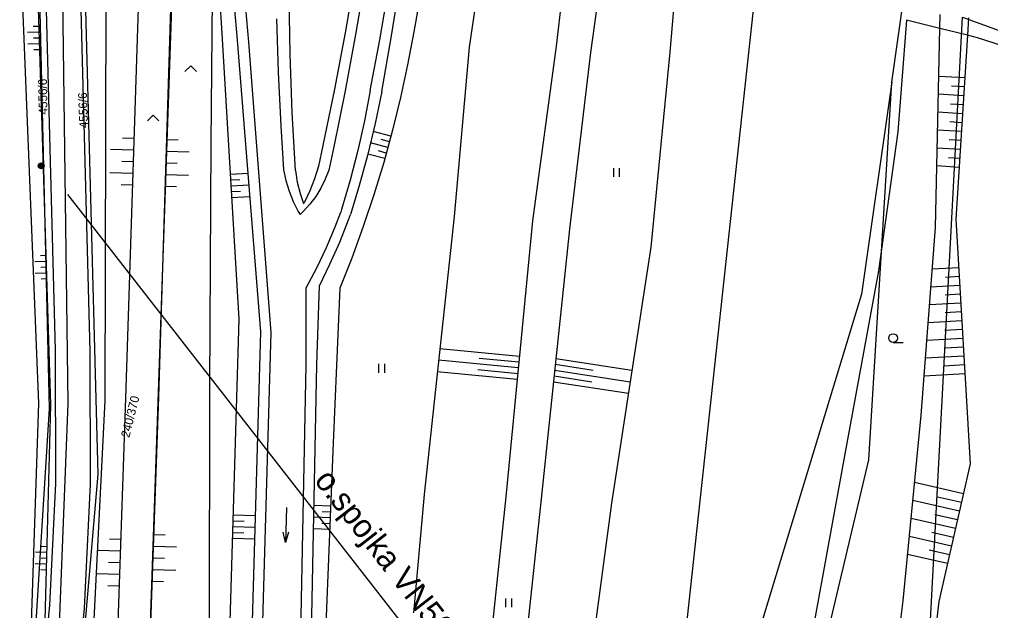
# Model space of a CAD drawing. Extents: x -540150 to -533593, y -1185082 to -1180066.
# Drawn here: x -534478 to -534394.8, y -1182209.4 to -1182158.7 of the extents above; entities that cross this region are included whole.
import ezdxf

# ---------------------------------------------------------------- set-up
doc = ezdxf.new("R2010")
doc.units = 0
for name, color, linetype in [('KN_HRAN_PARCEL', 7, 'Continuous'), ('KN_PARC_Č', 7, 'Continuous'), ('Vrstva 11', 7, 'Continuous'), ('Vrstva 14', 7, 'Continuous'), ('Vrstva 15', 7, 'Continuous'), ('Vrstva 25', 7, 'Continuous'), ('Vrstva 36', 7, 'Continuous'), ('Vrstva 45', 7, 'Continuous'), ('Vrstva 52', 7, 'Continuous'), ('Vrstva 54', 7, 'Continuous'), ('Vrstva 7', 7, 'Continuous')]:
    doc.layers.add(name, color=color, linetype=linetype)

msp = doc.modelspace()

# ---------------------------------------------------------------- linework, layer by layer
at = {"layer": 'KN_HRAN_PARCEL'}
for p, q in [((-534421.778, -1182219.252), (-534408.618, -1182098.202)), ((-534467.198, -1182221.652), (-534463.838, -1182124.822)), ((-534473.118, -1182130.382), (-534471.328, -1182197.652)), ((-534474.948, -1182187.032), (-534475.918, -1182150.502)), ((-534472.968, -1182150.372), (-534471.998, -1182187.112)), ((-534475.478, -1182192.022), (-534476.328, -1182154.872)), ((-534403.248, -1182164.022), (-534402.188, -1182156.592)), ((-534401.398, -1182237.872), (-534397.168, -1182158.452)), ((-534397.168, -1182158.452), (-534367.868, -1182169.302)), ((-534403.248, -1182164.022), (-534405.848, -1182182.212)), ((-534405.208, -1182196.422), (-534403.248, -1182164.022)), ((-534405.848, -1182182.212), (-534417.518, -1182220.632)), ((-534474.918, -1182198.452), (-534474.948, -1182187.032)), ((-534471.998, -1182187.112), (-534471.968, -1182198.502)), ((-534477.728, -1182227.922), (-534475.478, -1182192.022)), ((-534418.168, -1182251.212), (-534405.208, -1182196.422)), ((-534471.328, -1182197.652), (-534474.078, -1182229.432)), ((-534475.438, -1182208.892), (-534474.918, -1182198.452)), ((-534471.968, -1182198.502), (-534472.488, -1182209.152)), ((-534476.408, -1182219.082), (-534475.438, -1182208.892)), ((-534472.488, -1182209.152), (-534473.468, -1182219.462))]:
    msp.add_line(p, q, dxfattribs=at)
at = {"layer": 'Vrstva 11'}
for p, q in [((-534473.858, -1182191.582), (-534474.408, -1182150.582)), ((-534470.688, -1182191.342), (-534470.588, -1182151.672)), ((-534454.832, -1182161.633), (-534454.934, -1182156.635)), ((-534457.358, -1182185.452), (-534459.338, -1182160.442)), ((-534448.94, -1182173.017), (-534449.648, -1182175.382)), ((-534452.558, -1182188.242), (-534452.328, -1182181.492)), ((-534458.358, -1182221.182), (-534457.358, -1182185.452)), ((-534453.008, -1182211.722), (-534452.558, -1182188.242)), ((-534475.048, -1182221.092), (-534473.858, -1182191.582)), ((-534472.198, -1182221.212), (-534470.688, -1182191.342))]:
    msp.add_line(p, q, dxfattribs=at)
for points in [[(-534459.338, -1182160.442), (-534459.603, -1182157.51), (-534459.788, -1182154.572), (-534459.893, -1182151.629)], [(-534449.297, -1182154.962), (-534450.127, -1182159.809), (-534451.035, -1182164.642)], [(-534446.978, -1182164.842), (-534446.14, -1182160.056), (-534445.38, -1182155.256)], [(-534454.388, -1182171.622), (-534454.65, -1182166.629), (-534454.832, -1182161.633)], [(-534451.035, -1182164.642), (-534452.022, -1182169.459), (-534452.408, -1182171.242)], [(-534446.978, -1182164.842), (-534447.554, -1182167.585), (-534448.208, -1182170.311), (-534448.94, -1182173.017)], [(-534454.388, -1182171.622), (-534454.22, -1182172.604), (-534453.974, -1182173.569), (-534453.678, -1182174.442)], [(-534452.408, -1182171.242), (-534452.744, -1182172.312), (-534453.155, -1182173.356), (-534453.639, -1182174.368), (-534453.678, -1182174.442)], [(-534452.328, -1182181.492), (-534451.419, -1182179.641), (-534450.582, -1182177.757), (-534449.818, -1182175.841), (-534449.648, -1182175.382)]]:
    msp.add_lwpolyline(points, dxfattribs=at)
at = {"layer": 'Vrstva 14'}
for p, q in [((-534436.278, -1182139.232), (-534439.478, -1182161.022)), ((-534429.678, -1182140.202), (-534432.018, -1182160.932)), ((-534426.198, -1182140.932), (-534429.078, -1182161.482)), ((-534420.608, -1182141.472), (-534422.278, -1182161.472)), ((-534478.048, -1182150.542), (-534476.408, -1182191.602)), ((-534475.348, -1182191.712), (-534476.638, -1182150.592)), ((-534468.918, -1182191.142), (-534467.638, -1182151.252)), ((-534464.898, -1182151.162), (-534466.128, -1182191.012)), ((-534461.468, -1182152.192), (-534461.638, -1182169.252)), ((-534399.131, -1182159.424), (-534399.106, -1182158.227)), ((-534396.672, -1182158.503), (-534396.766, -1182160.013)), ((-534455.99, -1182158.589), (-534455.853, -1182163.18)), ((-534459.198, -1182184.372), (-534460.658, -1182159.852)), ((-534444.221, -1182159.723), (-534444.768, -1182162.542)), ((-534399.494, -1182176.5), (-534399.131, -1182159.424)), ((-534396.766, -1182160.013), (-534397.748, -1182175.78)), ((-534456.458, -1182185.512), (-534458.368, -1182160.592)), ((-534439.478, -1182161.022), (-534440.778, -1182175.562)), ((-534432.018, -1182160.932), (-534434.058, -1182175.932)), ((-534429.078, -1182161.482), (-534430.878, -1182176.632)), ((-534422.278, -1182161.472), (-534423.898, -1182178.182)), ((-534461.638, -1182169.252), (-534461.738, -1182190.142)), ((-534440.778, -1182175.562), (-534443.348, -1182199.402)), ((-534434.058, -1182175.932), (-534436.338, -1182199.602)), ((-534397.748, -1182175.78), (-534396.514, -1182196.773)), ((-534430.878, -1182176.632), (-534433.298, -1182199.772)), ((-534400.738, -1182192.592), (-534399.494, -1182176.5)), ((-534423.898, -1182178.182), (-534427.268, -1182200.142)), ((-534449.552, -1182179.126), (-534450.578, -1182181.712)), ((-534453.448, -1182188.272), (-534453.448, -1182181.672)), ((-534450.578, -1182181.712), (-534451.138, -1182194.952)), ((-534460.318, -1182221.002), (-534459.198, -1182184.372)), ((-534457.498, -1182221.522), (-534456.458, -1182185.512)), ((-534453.918, -1182211.692), (-534453.448, -1182188.272)), ((-534461.738, -1182190.142), (-534461.828, -1182225.542)), ((-534466.128, -1182191.012), (-534467.198, -1182221.652)), ((-534476.408, -1182191.602), (-534477.408, -1182221.402)), ((-534476.108, -1182220.832), (-534475.348, -1182191.712)), ((-534469.958, -1182221.152), (-534468.918, -1182191.142)), ((-534402.27, -1182208.515), (-534400.738, -1182192.592)), ((-534451.138, -1182194.952), (-534452.088, -1182218.662)), ((-534396.514, -1182196.773), (-534399.206, -1182208.565)), ((-534443.348, -1182199.402), (-534444.248, -1182209.552)), ((-534436.338, -1182199.602), (-534438.198, -1182217.062)), ((-534433.298, -1182199.772), (-534435.188, -1182217.372)), ((-534427.268, -1182200.142), (-534429.678, -1182217.952)), ((-534404.266, -1182224.407), (-534402.27, -1182208.515)), ((-534399.206, -1182208.565), (-534401.205, -1182225.194))]:
    msp.add_line(p, q, dxfattribs=at)
for points in [[(-534460.658, -1182159.852), (-534460.865, -1182156.675), (-534460.991, -1182153.494), (-534461.038, -1182150.31)], [(-534458.368, -1182160.592), (-534458.645, -1182157.676), (-534458.843, -1182154.754), (-534458.961, -1182151.827)], [(-534442.924, -1182151.903), (-534443.533, -1182155.819), (-534444.221, -1182159.723)], [(-534448.398, -1182155.109), (-534449.219, -1182159.947), (-534450.12, -1182164.771)], [(-534447.968, -1182164.762), (-534447.144, -1182160.404), (-534446.398, -1182156.033)], [(-534444.768, -1182162.542), (-534445.372, -1182165.358), (-534446.055, -1182168.156), (-534446.814, -1182170.934)], [(-534455.853, -1182163.18), (-534455.636, -1182167.768), (-534455.398, -1182171.542)], [(-534450.12, -1182164.771), (-534451.098, -1182169.58), (-534451.528, -1182171.572)], [(-534447.968, -1182164.762), (-534448.464, -1182167.34), (-534449.038, -1182169.902), (-534449.69, -1182172.446)], [(-534446.814, -1182170.934), (-534447.651, -1182173.689), (-534448.564, -1182176.421), (-534449.552, -1182179.126)], [(-534455.398, -1182171.542), (-534455.196, -1182172.473), (-534454.916, -1182173.383), (-534454.561, -1182174.267), (-534454.133, -1182175.118), (-534453.988, -1182175.372)], [(-534451.528, -1182171.572), (-534451.827, -1182172.358), (-534452.2, -1182173.113), (-534452.642, -1182173.829), (-534453.151, -1182174.499), (-534453.72, -1182175.118), (-534453.988, -1182175.372)], [(-534449.69, -1182172.446), (-534450.419, -1182174.968), (-534450.488, -1182175.192)], [(-534453.448, -1182181.672), (-534452.548, -1182179.961), (-534451.72, -1182178.214), (-534450.965, -1182176.435), (-534450.488, -1182175.192)]]:
    msp.add_lwpolyline(points, dxfattribs=at)
at = {"layer": 'Vrstva 15'}
for p, q in [((-534476.366, -1182159.254), (-534476.866, -1182159.27)), ((-534476.351, -1182159.754), (-534477.35, -1182159.786)), ((-534476.319, -1182160.754), (-534477.319, -1182160.785)), ((-534476.335, -1182160.254), (-534476.835, -1182160.27)), ((-534476.304, -1182161.254), (-534476.803, -1182161.269)), ((-534396.994, -1182163.674), (-534399.219, -1182163.535)), ((-534397.042, -1182164.44), (-534398.138, -1182164.372)), ((-534397.09, -1182165.207), (-534399.251, -1182165.073)), ((-534397.137, -1182165.974), (-534398.202, -1182165.907)), ((-534397.185, -1182166.741), (-534399.284, -1182166.61)), ((-534397.233, -1182167.507), (-534398.267, -1182167.443)), ((-534446.194, -1182168.665), (-534447.706, -1182168.252)), ((-534397.281, -1182168.274), (-534399.317, -1182168.147)), ((-534468.204, -1182168.872), (-534469.203, -1182168.84)), ((-534465.447, -1182168.947), (-534464.448, -1182168.978)), ((-534446.458, -1182169.629), (-534447.938, -1182169.225)), ((-534446.326, -1182169.147), (-534447.016, -1182168.958)), ((-534397.328, -1182169.041), (-534398.331, -1182168.978)), ((-534468.236, -1182169.872), (-534470.235, -1182169.807)), ((-534465.478, -1182169.946), (-534463.479, -1182170.008)), ((-534446.721, -1182170.594), (-534448.179, -1182170.195)), ((-534446.59, -1182170.112), (-534447.262, -1182169.928)), ((-534397.376, -1182169.807), (-534399.349, -1182169.684)), ((-534468.268, -1182170.871), (-534469.267, -1182170.839)), ((-534465.509, -1182170.946), (-534464.509, -1182170.977)), ((-534397.424, -1182170.574), (-534398.395, -1182170.513)), ((-534468.3, -1182171.87), (-534470.299, -1182171.806)), ((-534459.939, -1182171.924), (-534458.436, -1182171.835)), ((-534397.472, -1182171.341), (-534399.382, -1182171.222)), ((-534465.54, -1182171.946), (-534463.541, -1182172.007)), ((-534459.909, -1182172.423), (-534459.153, -1182172.378)), ((-534468.332, -1182172.87), (-534469.332, -1182172.838)), ((-534465.571, -1182172.945), (-534464.571, -1182172.976)), ((-534459.88, -1182172.922), (-534458.357, -1182172.831)), ((-534459.85, -1182173.421), (-534459.084, -1182173.376)), ((-534459.82, -1182173.921), (-534458.278, -1182173.829)), ((-534475.749, -1182178.903), (-534476.249, -1182178.919)), ((-534475.734, -1182179.403), (-534476.733, -1182179.435)), ((-534475.718, -1182179.903), (-534476.218, -1182179.919)), ((-534397.503, -1182179.947), (-534399.771, -1182180.08)), ((-534475.702, -1182180.403), (-534476.702, -1182180.434)), ((-534475.687, -1182180.903), (-534476.186, -1182180.918)), ((-534397.459, -1182180.704), (-534398.644, -1182180.774)), ((-534397.414, -1182181.461), (-534399.889, -1182181.607)), ((-534397.37, -1182182.218), (-534398.659, -1182182.294)), ((-534397.325, -1182182.976), (-534400.007, -1182183.133)), ((-534397.281, -1182183.733), (-534398.673, -1182183.815)), ((-534397.236, -1182184.49), (-534400.125, -1182184.66)), ((-534397.147, -1182186.005), (-534400.243, -1182186.187)), ((-534397.191, -1182185.247), (-534398.688, -1182185.335)), ((-534397.102, -1182186.762), (-534398.702, -1182186.856)), ((-534435.177, -1182187.551), (-534442, -1182186.894)), ((-534435.225, -1182188.049), (-534438.639, -1182187.72)), ((-534397.058, -1182187.519), (-534400.361, -1182187.713)), ((-534435.273, -1182188.547), (-534442.107, -1182187.888)), ((-534428.846, -1182188.757), (-534432.095, -1182188.258)), ((-534425.522, -1182188.762), (-534432.042, -1182187.761)), ((-534397.013, -1182188.276), (-534398.717, -1182188.376)), ((-534435.369, -1182189.542), (-534442.214, -1182188.883)), ((-534435.321, -1182189.044), (-534438.741, -1182188.715)), ((-534428.974, -1182189.749), (-534432.199, -1182189.254)), ((-534425.673, -1182189.75), (-534432.146, -1182188.757)), ((-534396.969, -1182189.034), (-534400.479, -1182189.24)), ((-534425.825, -1182190.738), (-534432.25, -1182189.752)), ((-534397.098, -1182199.332), (-534401.294, -1182198.374)), ((-534397.44, -1182200.828), (-534401.442, -1182199.914)), ((-534397.269, -1182200.08), (-534399.319, -1182199.612)), ((-534451.357, -1182200.407), (-534452.79, -1182200.349)), ((-534451.377, -1182200.906), (-534452.088, -1182200.878)), ((-534459.726, -1182201.648), (-534458.77, -1182201.677)), ((-534459.711, -1182201.148), (-534457.799, -1182201.206)), ((-534451.397, -1182201.406), (-534452.809, -1182201.349)), ((-534451.417, -1182201.905), (-534452.118, -1182201.877)), ((-534397.781, -1182202.324), (-534401.591, -1182201.455)), ((-534397.611, -1182201.576), (-534399.564, -1182201.13)), ((-534459.757, -1182202.647), (-534458.799, -1182202.676)), ((-534459.742, -1182202.147), (-534457.827, -1182202.206)), ((-534451.437, -1182202.405), (-534452.828, -1182202.349)), ((-534397.952, -1182203.073), (-534399.808, -1182202.649)), ((-534469.338, -1182203.266), (-534470.337, -1182203.232)), ((-534466.54, -1182202.819), (-534465.541, -1182202.854)), ((-534459.772, -1182203.147), (-534457.855, -1182203.206)), ((-534398.123, -1182203.821), (-534401.739, -1182202.995)), ((-534475.679, -1182204.379), (-534476.679, -1182204.353)), ((-534475.666, -1182203.879), (-534476.166, -1182203.866)), ((-534469.372, -1182204.266), (-534471.371, -1182204.196)), ((-534466.575, -1182203.819), (-534464.576, -1182203.888)), ((-534398.294, -1182204.569), (-534400.053, -1182204.167)), ((-534475.692, -1182204.879), (-534476.192, -1182204.866)), ((-534466.61, -1182204.818), (-534465.611, -1182204.853)), ((-534398.465, -1182205.317), (-534401.887, -1182204.536)), ((-534475.705, -1182205.379), (-534476.705, -1182205.353)), ((-534475.718, -1182205.879), (-534476.218, -1182205.866)), ((-534469.407, -1182205.265), (-534470.406, -1182205.23)), ((-534466.645, -1182205.817), (-534464.646, -1182205.887)), ((-534469.442, -1182206.264), (-534471.44, -1182206.195)), ((-534466.68, -1182206.817), (-534465.68, -1182206.852)), ((-534469.476, -1182207.264), (-534470.476, -1182207.229))]:
    msp.add_line(p, q, dxfattribs=at)
at = {"layer": 'Vrstva 25'}
for radius in [0.25, 0.2, 0.15, 0.1, 0.05]:
    msp.add_circle((-534476.178, -1182171.212), radius, dxfattribs=at)
at = {"layer": 'Vrstva 36'}
for p, q in [((-534427.085, -1182172.159), (-534427.085, -1182171.409)), ((-534426.585, -1182172.159), (-534426.585, -1182171.409)), ((-534403.134, -1182186.353), (-534402.259, -1182186.353)), ((-534447.222, -1182188.948), (-534447.222, -1182188.198)), ((-534446.722, -1182188.948), (-534446.722, -1182188.198)), ((-534436.33, -1182209.07), (-534436.33, -1182208.32)), ((-534435.83, -1182209.07), (-534435.83, -1182208.32))]:
    msp.add_line(p, q, dxfattribs=at)
for points in [[(-534463.858, -1182163.122), (-534463.358, -1182162.622), (-534462.858, -1182163.122)], [(-534467.08, -1182167.353), (-534466.58, -1182166.853), (-534466.08, -1182167.353)]]:
    msp.add_lwpolyline(points, dxfattribs=at)
msp.add_circle((-534403.134, -1182185.978), 0.375, dxfattribs=at)
at = {"layer": 'Vrstva 45'}
msp.add_line((-534455.143, -1182200.501), (-534455.23, -1182203.5), dxfattribs=at)
msp.add_lwpolyline([(-534454.975, -1182202.631), (-534455.23, -1182203.5), (-534455.435, -1182202.618)], dxfattribs=at)
at = {"layer": 'Vrstva 52'}
msp.add_lwpolyline([(-534473.925, -1182173.658), (-534417.031, -1182246.683)], dxfattribs=at)
at = {"layer": 'Vrstva 7'}
for p, q in [((-534401.981, -1182158.714), (-534402.723, -1182168.287)), ((-534347.168, -1182175.732), (-534395.897, -1182160.23)), ((-534402.723, -1182168.287), (-534404.372, -1182180.2)), ((-534404.372, -1182180.2), (-534407.304, -1182196.074)), ((-534407.304, -1182196.074), (-534410, -1182210.844))]:
    msp.add_line(p, q, dxfattribs=at)
msp.add_lwpolyline([(-534395.897, -1182160.23), (-534396.766, -1182160.013), (-534399.131, -1182159.424), (-534401.981, -1182158.714)], dxfattribs=at)

# ---------------------------------------------------------------- texts
at = {"layer": 'KN_PARC_Č'}
for s, rotation, p in [('4556/6', 90.93142, (-534475.643, -1182166.804)), ('4556/6', 92.18209, (-534472.156, -1182167.96)), ('240/370', 76, (-534468.628, -1182194.562))]:
    msp.add_text(s, height=0.75, rotation=rotation, dxfattribs=at).set_placement(p)
at = {"layer": 'Vrstva 54'}
msp.add_text('o.spojka VN50/373', height=2, rotation=307.922, dxfattribs=at).set_placement((-534452.832, -1182198.21))

doc.saveas('drawing.dxf')
